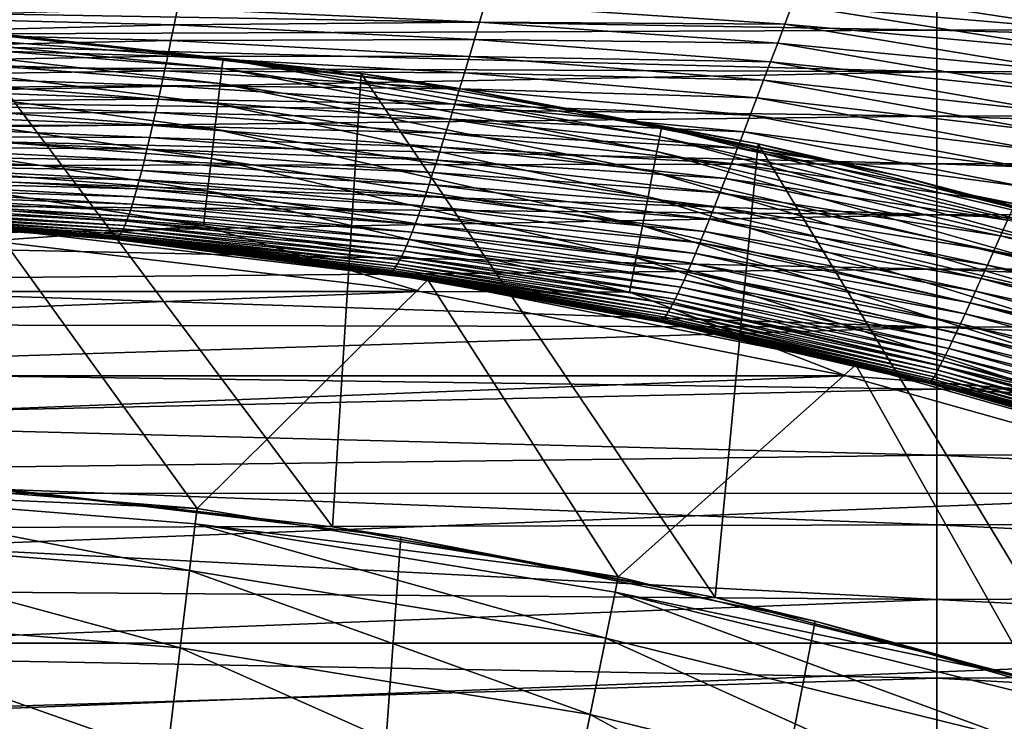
# Model space of a CAD drawing. Header units: metres. Extents: x -105 to 105, y -68 to 103.
# Tile 292 of 416: x 1.78 to 5.59, y 63.81 to 66.53. Entities that reach past the tile are written whole.
import ezdxf

# ---------------------------------------------------------------- set-up
doc = ezdxf.new("R2010")
doc.units = ezdxf.units.M
doc.layers.add('solid_FIT-BATH-150_SW0001', color=7, linetype='CONTINUOUS')
doc.layers.add('solid_FIT-BATH-150_SW0001_01', color=7, linetype='CONTINUOUS')

msp = doc.modelspace()

# ---------------------------------------------------------------- linework, layer by layer
at = {"layer": 'solid_FIT-BATH-150_SW0001'}
for points in [[(-4.981707, 65.149361, 72.796501), (3.333384, 65.475105, 72.796501), (-3.333184, 65.475136, 72.796501)], [(-6.600977, 64.694878, 72.796501), (4.981935, 65.1493, 72.796501), (-4.981707, 65.149361, 72.796501)], [(-8.177424, 64.115921, 72.796501), (6.60119, 64.694809, 72.796501), (-6.600977, 64.694878, 72.796501)], [(-9.703599, 63.415478, 72.796501), (8.177627, 64.115837, 72.796501), (-8.177424, 64.115921, 72.796501)]]:
    msp.add_3dface(points, dxfattribs=at)
at = {"layer": 'solid_FIT-BATH-150_SW0001_01'}
for points in [[(0, 66.577141, -19.962006), (5.332665, 66.63446, -19.817524), (5.332665, 66.485504, -20.119143)], [(5.937297, 66.48539, 16.701252), (4.80092, 66.658867, 16.742445), (4.772637, 66.583748, 16.801771)], [(5.937297, 66.48539, 16.701252), (5.973986, 66.56694, 16.647663), (4.80092, 66.658867, 16.742445)], [(10.670663, 66.646187, -19.724941), (10.670663, 66.497894, -20.030306), (5.332665, 66.63446, -19.817524)], [(10.670663, 66.497894, -20.030306), (5.332665, 66.485504, -20.119143), (5.332665, 66.63446, -19.817524)], [(3.563615, 66.516785, 17.031267), (3.583774, 66.584831, 16.963015), (2.394953, 66.569656, 17.11911)], [(4.744514, 66.509354, 16.863132), (3.583774, 66.584831, 16.963015), (3.563615, 66.516785, 17.031267)], [(4.744514, 66.509354, 16.863132), (4.772637, 66.583748, 16.801771), (3.583774, 66.584831, 16.963015)], [(5.900862, 66.404488, 16.757357), (4.772637, 66.583748, 16.801771), (4.744514, 66.509354, 16.863132)], [(5.900862, 66.404488, 16.757357), (5.937297, 66.48539, 16.701252), (4.772637, 66.583748, 16.801771)], [(0, 66.465408, -20.178541), (0, 66.577141, -19.962006), (5.332665, 66.485504, -20.119143)], [(2.382212, 66.506889, 17.192867), (2.394953, 66.569656, 17.11911), (1.202121, 66.536285, 17.255228)], [(3.563615, 66.516785, 17.031267), (2.394953, 66.569656, 17.11911), (2.382212, 66.506889, 17.192867)], [(0.858652, 66.507233, 72.134949), (0.857259, 66.471199, 72.269798), (2.566665, 66.338898, 72.269806)], [(2.570834, 66.37471, 72.134956), (1.740752, 66.46769, 71.996498), (0.858652, 66.507233, 72.134949)], [(2.570834, 66.37471, 72.134956), (0.858652, 66.507233, 72.134949), (2.566665, 66.338898, 72.269806)], [(2.382212, 66.506889, 17.192867), (1.202121, 66.536285, 17.255228), (1.196088, 66.477402, 17.332922)], [(3.543678, 66.450027, 17.101561), (3.563615, 66.516785, 17.031267), (2.382212, 66.506889, 17.192867)], [(4.71666, 66.435966, 16.926846), (3.563615, 66.516785, 17.031267), (3.543678, 66.450027, 17.101561)], [(4.71666, 66.435966, 16.926846), (4.744514, 66.509354, 16.863132), (3.563615, 66.516785, 17.031267)], [(5.864832, 66.324539, 16.81638), (4.744514, 66.509354, 16.863132), (4.71666, 66.435966, 16.926846)], [(5.864832, 66.324539, 16.81638), (5.900862, 66.404488, 16.757357), (4.744514, 66.509354, 16.863132)], [(0, 66.465408, -20.178541), (5.332665, 66.485504, -20.119143), (5.332665, 66.325378, -20.394646)], [(0.857259, 66.471199, 72.269798), (0.854983, 66.4123, 72.396324), (2.55985, 66.280342, 72.396339)], [(2.566665, 66.338898, 72.269806), (0.857259, 66.471199, 72.269798), (2.55985, 66.280342, 72.396339)], [(2.369604, 66.44561, 17.268295), (1.196088, 66.477402, 17.332922), (1.190095, 66.420197, 17.411985)], [(2.369604, 66.44561, 17.268295), (2.382212, 66.506889, 17.192867), (1.196088, 66.477402, 17.332922)], [(1.557815, 66.481277, 51.094887), (2.994684, 64.565941, 50.390179), (1.501686, 64.730843, 50.450851)], [(3.105128, 66.318214, 51.034893), (2.994684, 64.565941, 50.390179), (1.557815, 66.481277, 51.094887)], [(3.105128, 66.318214, 51.034893), (1.557815, 66.481277, 51.094887), (1.740752, 66.46769, 71.996498)], [(3.543678, 66.450027, 17.101561), (2.382212, 66.506889, 17.192867), (2.369604, 66.44561, 17.268295)], [(10.670663, 66.497894, -20.030306), (10.670663, 66.338493, -20.309576), (5.332665, 66.485504, -20.119143)], [(10.670663, 66.338493, -20.309576), (5.332665, 66.325378, -20.394646), (5.332665, 66.485504, -20.119143)], [(0, 66.347687, -20.380802), (0, 66.465408, -20.178541), (5.332665, 66.325378, -20.394646)], [(2.357165, 66.386017, 17.345535), (2.369604, 66.44561, 17.268295), (1.190095, 66.420197, 17.411985)], [(3.105128, 66.318214, 51.034893), (1.740752, 66.46769, 71.996498), (3.470834, 66.263512, 71.996498)], [(2.570834, 66.37471, 72.134956), (3.470834, 66.263512, 71.996498), (1.740752, 66.46769, 71.996498)], [(3.524037, 66.384773, 17.174122), (2.369604, 66.44561, 17.268295), (2.357165, 66.386017, 17.345535)], [(3.524037, 66.384773, 17.174122), (3.543678, 66.450027, 17.101561), (2.369604, 66.44561, 17.268295)], [(4.689191, 66.363846, 16.993223), (3.543678, 66.450027, 17.101561), (3.524037, 66.384773, 17.174122)], [(4.689191, 66.363846, 16.993223), (4.71666, 66.435966, 16.926846), (3.543678, 66.450027, 17.101561)], [(5.82936, 66.245865, 16.878725), (4.71666, 66.435966, 16.926846), (4.689191, 66.363846, 16.993223)], [(5.82936, 66.245865, 16.878725), (5.864832, 66.324539, 16.81638), (4.71666, 66.435966, 16.926846)], [(0.854983, 66.4123, 72.396324), (0.851893, 66.332314, 72.510681), (2.550596, 66.200829, 72.510696)], [(2.55985, 66.280342, 72.396339), (0.854983, 66.4123, 72.396324), (2.550596, 66.200829, 72.510696)], [(2.357165, 66.386017, 17.345535), (1.190095, 66.420197, 17.411985), (1.184153, 66.36483, 17.492496)], [(2.344923, 66.328262, 17.424652), (1.184153, 66.36483, 17.492496), (1.178272, 66.311409, 17.574474)], [(2.344923, 66.328262, 17.424652), (2.357165, 66.386017, 17.345535), (1.184153, 66.36483, 17.492496)], [(3.504762, 66.321236, 17.249147), (2.357165, 66.386017, 17.345535), (2.344923, 66.328262, 17.424652)], [(3.504762, 66.321236, 17.249147), (3.524037, 66.384773, 17.174122), (2.357165, 66.386017, 17.345535)], [(2.570834, 66.37471, 72.134956), (2.566665, 66.338898, 72.269806), (4.260764, 66.075073, 72.269821)], [(4.267685, 66.110466, 72.134972), (3.470834, 66.263512, 71.996498), (2.570834, 66.37471, 72.134956)], [(4.267685, 66.110466, 72.134972), (2.570834, 66.37471, 72.134956), (4.260764, 66.075073, 72.269821)], [(4.662217, 66.293259, 17.062582), (3.524037, 66.384773, 17.174122), (3.504762, 66.321236, 17.249147)], [(4.662217, 66.293259, 17.062582), (4.689191, 66.363846, 16.993223), (3.524037, 66.384773, 17.174122)], [(5.794597, 66.168785, 16.944798), (4.689191, 66.363846, 16.993223), (4.662217, 66.293259, 17.062582)], [(5.794597, 66.168785, 16.944798), (5.82936, 66.245865, 16.878725), (4.689191, 66.363846, 16.993223)], [(0, 66.224007, -20.569067), (0, 66.347687, -20.380802), (5.332665, 66.325378, -20.394646)], [(0, 66.224007, -20.569067), (5.332665, 66.325378, -20.394646), (5.332665, 66.153503, -20.645445)], [(0.851893, 66.332314, 72.510681), (0.848081, 66.233681, 72.609383), (2.539185, 66.102783, 72.609398)], [(2.550596, 66.200829, 72.510696), (0.851893, 66.332314, 72.510681), (2.539185, 66.102783, 72.609398)], [(2.332898, 66.272469, 17.505646), (2.344923, 66.328262, 17.424652), (1.178272, 66.311409, 17.574474)], [(3.485893, 66.259583, 17.326685), (2.344923, 66.328262, 17.424652), (2.332898, 66.272469, 17.505646)], [(3.485893, 66.259583, 17.326685), (3.504762, 66.321236, 17.249147), (2.344923, 66.328262, 17.424652)], [(2.566665, 66.338898, 72.269806), (2.55985, 66.280342, 72.396339), (4.249451, 66.017212, 72.396347)], [(4.260764, 66.075073, 72.269821), (2.566665, 66.338898, 72.269806), (4.249451, 66.017212, 72.396347)], [(3.105128, 66.318214, 51.034893), (4.47508, 64.291443, 50.289185), (2.994684, 64.565941, 50.390179)], [(4.641052, 66.046478, 50.93491), (4.47508, 64.291443, 50.289185), (3.105128, 66.318214, 51.034893)], [(4.641052, 66.046478, 50.93491), (3.105128, 66.318214, 51.034893), (3.470834, 66.263512, 71.996498)], [(4.63584, 66.224449, 17.135178), (3.504762, 66.321236, 17.249147), (3.485893, 66.259583, 17.326685)], [(4.63584, 66.224449, 17.135178), (4.662217, 66.293259, 17.062582), (3.504762, 66.321236, 17.249147)], [(10.670663, 66.338493, -20.309576), (10.670663, 66.167404, -20.564138), (5.332665, 66.325378, -20.394646)], [(10.670663, 66.167404, -20.564138), (5.332665, 66.153503, -20.645445), (5.332665, 66.325378, -20.394646)], [(2.332898, 66.272469, 17.505646), (1.178272, 66.311409, 17.574474), (1.172463, 66.26001, 17.657885)], [(2.55985, 66.280342, 72.396339), (2.550596, 66.200829, 72.510696), (4.234088, 65.938652, 72.510704)], [(4.249451, 66.017212, 72.396347), (2.55985, 66.280342, 72.396339), (4.234088, 65.938652, 72.510704)], [(5.760682, 66.093575, 17.014923), (4.662217, 66.293259, 17.062582), (4.63584, 66.224449, 17.135178)], [(5.760682, 66.093575, 17.014923), (5.794597, 66.168785, 16.944798), (4.662217, 66.293259, 17.062582)], [(2.32111, 66.218712, 17.588467), (1.172463, 66.26001, 17.657885), (1.166733, 66.210709, 17.742693)], [(2.32111, 66.218712, 17.588467), (2.332898, 66.272469, 17.505646), (1.172463, 66.26001, 17.657885)], [(3.467467, 66.199944, 17.406694), (2.332898, 66.272469, 17.505646), (2.32111, 66.218712, 17.588467)], [(3.467467, 66.199944, 17.406694), (3.485893, 66.259583, 17.326685), (2.332898, 66.272469, 17.505646)], [(4.610122, 66.157608, 17.211031), (3.485893, 66.259583, 17.326685), (3.467467, 66.199944, 17.406694)], [(4.641052, 66.046478, 50.93491), (3.470834, 66.263512, 71.996498), (5.179637, 65.924599, 71.996498)], [(4.267685, 66.110466, 72.134972), (5.179637, 65.924599, 71.996498), (3.470834, 66.263512, 71.996498)], [(4.610122, 66.157608, 17.211031), (4.63584, 66.224449, 17.135178), (3.485893, 66.259583, 17.326685)], [(0, 66.09478, -20.743231), (0, 66.224007, -20.569067), (5.332665, 66.153503, -20.645445)], [(0.848081, 66.233681, 72.609383), (0.843666, 66.119408, 72.68943), (2.525965, 65.989189, 72.689438)], [(2.539185, 66.102783, 72.609398), (0.848081, 66.233681, 72.609383), (2.525965, 65.989189, 72.689438)], [(2.309582, 66.167076, 17.673063), (1.166733, 66.210709, 17.742693), (1.161094, 66.163582, 17.828865)], [(2.309582, 66.167076, 17.673063), (2.32111, 66.218712, 17.588467), (1.166733, 66.210709, 17.742693)], [(3.449515, 66.14241, 17.489103), (2.32111, 66.218712, 17.588467), (2.309582, 66.167076, 17.673063)], [(3.449515, 66.14241, 17.489103), (3.467467, 66.199944, 17.406694), (2.32111, 66.218712, 17.588467)], [(5.727694, 66.020432, 17.089092), (4.63584, 66.224449, 17.135178), (4.610122, 66.157608, 17.211031)], [(5.727694, 66.020432, 17.089092), (5.760682, 66.093575, 17.014923), (4.63584, 66.224449, 17.135178)], [(2.298335, 66.117653, 17.759386), (2.309582, 66.167076, 17.673063), (1.161094, 66.163582, 17.828865)], [(3.432072, 66.087082, 17.573832), (2.309582, 66.167076, 17.673063), (2.298335, 66.117653, 17.759386)], [(3.432072, 66.087082, 17.573832), (3.449515, 66.14241, 17.489103), (2.309582, 66.167076, 17.673063)], [(2.550596, 66.200829, 72.510696), (2.539185, 66.102783, 72.609398), (4.215145, 65.841782, 72.609406)], [(4.234088, 65.938652, 72.510704), (2.550596, 66.200829, 72.510696), (4.215145, 65.841782, 72.609406)], [(4.585111, 66.092865, 17.290066), (3.467467, 66.199944, 17.406694), (3.449515, 66.14241, 17.489103)], [(4.585111, 66.092865, 17.290066), (4.610122, 66.157608, 17.211031), (3.467467, 66.199944, 17.406694)], [(10.670663, 66.167404, -20.564138), (10.670663, 65.98407, -20.79538), (5.332665, 66.153503, -20.645445)], [(0, 66.09478, -20.743231), (5.332665, 66.153503, -20.645445), (5.332665, 65.969307, -20.87295)], [(2.298335, 66.117653, 17.759386), (1.161094, 66.163582, 17.828865), (1.155555, 66.11869, 17.916367)], [(4.560852, 66.030327, 17.372173), (3.449515, 66.14241, 17.489103), (3.432072, 66.087082, 17.573832)], [(4.560852, 66.030327, 17.372173), (4.585111, 66.092865, 17.290066), (3.449515, 66.14241, 17.489103)], [(5.695694, 65.949501, 17.167185), (4.610122, 66.157608, 17.211031), (4.585111, 66.092865, 17.290066)], [(5.695694, 65.949501, 17.167185), (5.727694, 66.020432, 17.089092), (4.610122, 66.157608, 17.211031)], [(10.670663, 65.98407, -20.79538), (5.332665, 65.969307, -20.87295), (5.332665, 66.153503, -20.645445)], [(0, 65.960472, -20.903524), (0, 66.09478, -20.743231), (5.332665, 65.969307, -20.87295)], [(0.843666, 66.119408, 72.68943), (0.83878, 65.992973, 72.748375), (2.511337, 65.86351, 72.748383)], [(2.525965, 65.989189, 72.689438), (0.843666, 66.119408, 72.68943), (2.511337, 65.86351, 72.748383)], [(2.287388, 66.070511, 17.847383), (1.155555, 66.11869, 17.916367), (1.150126, 66.076126, 18.005159)], [(2.287388, 66.070511, 17.847383), (2.298335, 66.117653, 17.759386), (1.155555, 66.11869, 17.916367)], [(3.41517, 66.03405, 17.660807), (2.298335, 66.117653, 17.759386), (2.287388, 66.070511, 17.847383)], [(3.41517, 66.03405, 17.660807), (3.432072, 66.087082, 17.573832), (2.298335, 66.117653, 17.759386)], [(2.539185, 66.102783, 72.609398), (2.525965, 65.989189, 72.689438), (4.193198, 65.729546, 72.689445)], [(4.215145, 65.841782, 72.609406), (2.539185, 66.102783, 72.609398), (4.193198, 65.729546, 72.689445)], [(4.267685, 66.110466, 72.134972), (4.260764, 66.075073, 72.269821), (5.929453, 65.681313, 72.269836)], [(5.939085, 65.716064, 72.134987), (5.179637, 65.924599, 71.996498), (4.267685, 66.110466, 72.134972)], [(5.939085, 65.716064, 72.134987), (4.267685, 66.110466, 72.134972), (5.929453, 65.681313, 72.269836)], [(5.664743, 65.88092, 17.24906), (4.585111, 66.092865, 17.290066), (4.560852, 66.030327, 17.372173)], [(5.664743, 65.88092, 17.24906), (5.695694, 65.949501, 17.167185), (4.585111, 66.092865, 17.290066)], [(2.276763, 66.025734, 17.937006), (1.150126, 66.076126, 18.005159), (1.144814, 66.035965, 18.095209)], [(2.276763, 66.025734, 17.937006), (2.287388, 66.070511, 17.847383), (1.150126, 66.076126, 18.005159)], [(3.398843, 65.983406, 17.74995), (2.287388, 66.070511, 17.847383), (2.276763, 66.025734, 17.937006)], [(3.398843, 65.983406, 17.74995), (3.41517, 66.03405, 17.660807), (2.287388, 66.070511, 17.847383)], [(4.537393, 65.970123, 17.457245), (3.432072, 66.087082, 17.573832), (3.41517, 66.03405, 17.660807)], [(4.537393, 65.970123, 17.457245), (4.560852, 66.030327, 17.372173), (3.432072, 66.087082, 17.573832)], [(4.260764, 66.075073, 72.269821), (4.249451, 66.017212, 72.396347), (5.913708, 65.624496, 72.396362)], [(5.929453, 65.681313, 72.269836), (4.260764, 66.075073, 72.269821), (5.913708, 65.624496, 72.396362)], [(2.266475, 65.983421, 18.028198), (1.144814, 66.035965, 18.095209), (1.139628, 65.998344, 18.186464)], [(2.266475, 65.983421, 18.028198), (2.276763, 66.025734, 17.937006), (1.144814, 66.035965, 18.095209)], [(3.383124, 65.935257, 17.841187), (2.276763, 66.025734, 17.937006), (2.266475, 65.983421, 18.028198)], [(3.383124, 65.935257, 17.841187), (3.398843, 65.983406, 17.74995), (2.276763, 66.025734, 17.937006)], [(4.51478, 65.912346, 17.545172), (3.41517, 66.03405, 17.660807), (3.398843, 65.983406, 17.74995)], [(4.51478, 65.912346, 17.545172), (4.537393, 65.970123, 17.457245), (3.41517, 66.03405, 17.660807)], [(4.249451, 66.017212, 72.396347), (4.234088, 65.938652, 72.510704), (5.892328, 65.547348, 72.510712)], [(5.913708, 65.624496, 72.396362), (4.249451, 66.017212, 72.396347), (5.892328, 65.547348, 72.510712)], [(4.641052, 66.046478, 50.93491), (5.935616, 63.907822, 50.148041), (4.47508, 64.291443, 50.289185)], [(5.634901, 65.814812, 17.334572), (4.560852, 66.030327, 17.372173), (4.537393, 65.970123, 17.457245)], [(5.634901, 65.814812, 17.334572), (5.664743, 65.88092, 17.24906), (4.560852, 66.030327, 17.372173)], [(6.164539, 65.664825, 50.794491), (5.935616, 63.907822, 50.148041), (4.641052, 66.046478, 50.93491)], [(6.164539, 65.664825, 50.794491), (4.641052, 66.046478, 50.93491), (5.179637, 65.924599, 71.996498)], [(0.83878, 65.992973, 72.748375), (0.833573, 65.858223, 72.784431), (2.495747, 65.729561, 72.784439)], [(2.511337, 65.86351, 72.748383), (0.83878, 65.992973, 72.748375), (2.495747, 65.729561, 72.784439)], [(2.256535, 65.943687, 18.120895), (1.139628, 65.998344, 18.186464), (1.134572, 65.963394, 18.278881)], [(2.256535, 65.943687, 18.120895), (2.266475, 65.983421, 18.028198), (1.139628, 65.998344, 18.186464)], [(3.368034, 65.889679, 17.934427), (2.266475, 65.983421, 18.028198), (2.256535, 65.943687, 18.120895)], [(3.368034, 65.889679, 17.934427), (3.383124, 65.935257, 17.841187), (2.266475, 65.983421, 18.028198)], [(2.525965, 65.989189, 72.689438), (2.511337, 65.86351, 72.748383), (4.168915, 65.605362, 72.74839)], [(4.193198, 65.729546, 72.689445), (2.525965, 65.989189, 72.689438), (4.168915, 65.605362, 72.74839)], [(4.493058, 65.857117, 17.635843), (3.398843, 65.983406, 17.74995), (3.383124, 65.935257, 17.841187)], [(4.493058, 65.857117, 17.635843), (4.51478, 65.912346, 17.545172), (3.398843, 65.983406, 17.74995)], [(10.670663, 65.98407, -20.79538), (10.670663, 65.787926, -21.004688), (5.332665, 65.969307, -20.87295)], [(0, 65.960472, -20.903524), (5.332665, 65.969307, -20.87295), (5.332665, 65.772209, -21.078569)], [(0, 65.819763, -21.052191), (0, 65.960472, -20.903524), (5.332665, 65.772209, -21.078569)], [(2.246954, 65.906677, 18.215027), (1.134572, 65.963394, 18.278881), (1.129655, 65.931259, 18.372406)], [(2.246954, 65.906677, 18.215027), (2.256535, 65.943687, 18.120895), (1.134572, 65.963394, 18.278881)], [(3.353587, 65.846809, 18.029577), (2.256535, 65.943687, 18.120895), (2.246954, 65.906677, 18.215027)], [(3.353587, 65.846809, 18.029577), (3.368034, 65.889679, 17.934427), (2.256535, 65.943687, 18.120895)], [(4.234088, 65.938652, 72.510704), (4.215145, 65.841782, 72.609406), (5.865966, 65.452225, 72.609413)], [(5.892328, 65.547348, 72.510712), (4.234088, 65.938652, 72.510704), (5.865966, 65.452225, 72.609413)], [(5.606226, 65.751312, 17.423576), (4.537393, 65.970123, 17.457245), (4.51478, 65.912346, 17.545172)], [(5.606226, 65.751312, 17.423576), (5.634901, 65.814812, 17.334572), (4.537393, 65.970123, 17.457245)], [(10.670663, 65.787926, -21.004688), (5.332665, 65.772209, -21.078569), (5.332665, 65.969307, -20.87295)], [(2.22891, 65.841331, 18.407328), (1.124884, 65.902077, 18.466991), (1.120265, 65.875977, 18.562588)], [(2.237742, 65.872513, 18.310528), (1.129655, 65.931259, 18.372406), (1.124884, 65.902077, 18.466991)], [(2.22891, 65.841331, 18.407328), (2.237742, 65.872513, 18.310528), (1.124884, 65.902077, 18.466991)], [(2.237742, 65.872513, 18.310528), (2.246954, 65.906677, 18.215027), (1.129655, 65.931259, 18.372406)], [(3.339795, 65.806747, 18.126534), (2.246954, 65.906677, 18.215027), (2.237742, 65.872513, 18.310528)], [(3.339795, 65.806747, 18.126534), (3.353587, 65.846809, 18.029577), (2.246954, 65.906677, 18.215027)], [(4.472274, 65.804543, 17.729151), (3.383124, 65.935257, 17.841187), (3.368034, 65.889679, 17.934427)], [(4.472274, 65.804543, 17.729151), (4.493058, 65.857117, 17.635843), (3.383124, 65.935257, 17.841187)], [(5.57878, 65.690552, 17.51593), (4.51478, 65.912346, 17.545172), (4.493058, 65.857117, 17.635843)], [(5.57878, 65.690552, 17.51593), (5.606226, 65.751312, 17.423576), (4.51478, 65.912346, 17.545172)], [(6.164539, 65.664825, 50.794491), (5.179637, 65.924599, 71.996498), (6.856689, 65.453041, 71.996498)], [(5.939085, 65.716064, 72.134987), (6.856689, 65.453041, 71.996498), (5.179637, 65.924599, 71.996498)], [(2.22047, 65.813263, 18.50536), (1.120265, 65.875977, 18.562588), (1.115805, 65.852997, 18.659121)], [(2.22047, 65.813263, 18.50536), (2.22891, 65.841331, 18.407328), (1.120265, 65.875977, 18.562588)], [(3.32667, 65.76963, 18.225197), (2.237742, 65.872513, 18.310528), (2.22891, 65.841331, 18.407328)], [(3.32667, 65.76963, 18.225197), (3.339795, 65.806747, 18.126534), (2.237742, 65.872513, 18.310528)], [(2.511337, 65.86351, 72.748383), (2.495747, 65.729561, 72.784439), (4.143035, 65.473015, 72.784439)], [(4.168915, 65.605362, 72.74839), (2.511337, 65.86351, 72.748383), (4.143035, 65.473015, 72.784439)], [(4.452456, 65.754723, 17.82497), (3.368034, 65.889679, 17.934427), (3.353587, 65.846809, 18.029577)], [(4.452456, 65.754723, 17.82497), (4.472274, 65.804543, 17.729151), (3.368034, 65.889679, 17.934427)], [(2.495747, 65.729561, 72.784439), (0.833573, 65.858223, 72.784431), (1.670322, 65.670898, 72.796501)], [(2.204795, 65.766449, 18.704731), (1.111509, 65.832985, 18.756479), (1.10738, 65.815796, 18.854546)], [(2.21243, 65.788345, 18.604536), (1.115805, 65.852997, 18.659121), (1.111509, 65.832985, 18.756479)], [(2.204795, 65.766449, 18.704731), (2.21243, 65.788345, 18.604536), (1.111509, 65.832985, 18.756479)], [(2.21243, 65.788345, 18.604536), (2.22047, 65.813263, 18.50536), (1.115805, 65.852997, 18.659121)], [(3.314227, 65.73558, 18.325468), (2.22891, 65.841331, 18.407328), (2.22047, 65.813263, 18.50536)], [(3.314227, 65.73558, 18.325468), (3.32667, 65.76963, 18.225197), (2.22891, 65.841331, 18.407328)], [(4.433618, 65.707764, 17.923164), (3.353587, 65.846809, 18.029577), (3.339795, 65.806747, 18.126534)], [(4.433618, 65.707764, 17.923164), (4.452456, 65.754723, 17.82497), (3.353587, 65.846809, 18.029577)], [(4.215145, 65.841782, 72.609406), (4.193198, 65.729546, 72.689445), (5.835423, 65.342018, 72.689453)], [(5.865966, 65.452225, 72.609413), (4.215145, 65.841782, 72.609406), (5.835423, 65.342018, 72.689453)], [(5.552619, 65.632652, 17.611486), (4.493058, 65.857117, 17.635843), (4.472274, 65.804543, 17.729151)], [(5.552619, 65.632652, 17.611486), (5.57878, 65.690552, 17.51593), (4.493058, 65.857117, 17.635843)], [(0, 65.670837, -21.191261), (0, 65.819763, -21.052191), (5.332665, 65.772209, -21.078569)], [(2.184303, 65.717461, 19.010153), (1.09964, 65.78923, 19.05232), (1.096035, 65.779533, 19.151793)], [(2.190733, 65.731148, 18.907667), (1.103422, 65.801262, 18.953197), (1.09964, 65.78923, 19.05232)], [(2.184303, 65.717461, 19.010153), (2.190733, 65.731148, 18.907667), (1.09964, 65.78923, 19.05232)], [(2.197563, 65.747429, 18.805817), (1.10738, 65.815796, 18.854546), (1.103422, 65.801262, 18.953197)], [(2.190733, 65.731148, 18.907667), (2.197563, 65.747429, 18.805817), (1.103422, 65.801262, 18.953197)], [(2.197563, 65.747429, 18.805817), (2.204795, 65.766449, 18.704731), (1.10738, 65.815796, 18.854546)], [(3.29143, 65.677055, 18.530415), (2.21243, 65.788345, 18.604536), (2.204795, 65.766449, 18.704731)], [(3.302476, 65.704704, 18.427246), (2.22047, 65.813263, 18.50536), (2.21243, 65.788345, 18.604536)], [(3.29143, 65.677055, 18.530415), (3.302476, 65.704704, 18.427246), (2.21243, 65.788345, 18.604536)], [(3.302476, 65.704704, 18.427246), (3.314227, 65.73558, 18.325468), (2.22047, 65.813263, 18.50536)], [(4.415773, 65.663765, 18.02359), (3.339795, 65.806747, 18.126534), (3.32667, 65.76963, 18.225197)], [(4.415773, 65.663765, 18.02359), (4.433618, 65.707764, 17.923164), (3.339795, 65.806747, 18.126534)], [(5.527777, 65.577705, 17.710083), (4.472274, 65.804543, 17.729151), (4.452456, 65.754723, 17.82497)], [(5.527777, 65.577705, 17.710083), (5.552619, 65.632652, 17.611486), (4.472274, 65.804543, 17.729151)], [(10.670663, 65.787926, -21.004688), (10.670663, 65.5784, -21.193451), (5.332665, 65.772209, -21.078569)], [(0, 65.670837, -21.191261), (5.332665, 65.772209, -21.078569), (5.332665, 65.56163, -21.26372)], [(2.141672, 65.678566, 20.053356), (1.070515, 65.759216, 20.156792), (1.604329, 65.725945, 20.157772)], [(2.141672, 65.678566, 20.053356), (1.072191, 65.758896, 20.055662), (1.070515, 65.759216, 20.156792)], [(2.144192, 65.678131, 19.948076), (1.074035, 65.758446, 19.95463), (1.072191, 65.758896, 20.055662)], [(2.141672, 65.678566, 20.053356), (2.144192, 65.678131, 19.948076), (1.072191, 65.758896, 20.055662)], [(2.147094, 65.677979, 19.842932), (1.076089, 65.758064, 19.853722), (1.074035, 65.758446, 19.95463)], [(2.144192, 65.678131, 19.948076), (2.147094, 65.677979, 19.842932), (1.074035, 65.758446, 19.95463)], [(2.15038, 65.678368, 19.737953), (1.078348, 65.758011, 19.752947), (1.076089, 65.758064, 19.853722)], [(2.147094, 65.677979, 19.842932), (2.15038, 65.678368, 19.737953), (1.076089, 65.758064, 19.853722)], [(2.154052, 65.67955, 19.633165), (1.08081, 65.758553, 19.652319), (1.078348, 65.758011, 19.752947)], [(2.15038, 65.678368, 19.737953), (2.154052, 65.67955, 19.633165), (1.078348, 65.758011, 19.752947)], [(2.158112, 65.68177, 19.528601), (1.08347, 65.759956, 19.551849), (1.08081, 65.758553, 19.652319)], [(2.154052, 65.67955, 19.633165), (2.158112, 65.68177, 19.528601), (1.08081, 65.758553, 19.652319)], [(2.162562, 65.685303, 19.424288), (1.086327, 65.762489, 19.45155), (1.08347, 65.759956, 19.551849)], [(2.158112, 65.68177, 19.528601), (2.162562, 65.685303, 19.424288), (1.08347, 65.759956, 19.551849)], [(2.167404, 65.690384, 19.320255), (1.089375, 65.766418, 19.351433), (1.086327, 65.762489, 19.45155)], [(2.162562, 65.685303, 19.424288), (2.167404, 65.690384, 19.320255), (1.086327, 65.762489, 19.45155)], [(2.172641, 65.697273, 19.216532), (1.092612, 65.772011, 19.251509), (1.089375, 65.766418, 19.351433)], [(2.167404, 65.690384, 19.320255), (2.172641, 65.697273, 19.216532), (1.089375, 65.766418, 19.351433)], [(2.178273, 65.706223, 19.113146), (1.096035, 65.779533, 19.151793), (1.092612, 65.772011, 19.251509)], [(2.172641, 65.697273, 19.216532), (2.178273, 65.706223, 19.113146), (1.092612, 65.772011, 19.251509)], [(2.178273, 65.706223, 19.113146), (2.184303, 65.717461, 19.010153), (1.096035, 65.779533, 19.151793)], [(3.271435, 65.630974, 18.740341), (2.197563, 65.747429, 18.805817), (2.190733, 65.731148, 18.907667)], [(3.281087, 65.652519, 18.634829), (2.204795, 65.766449, 18.704731), (2.197563, 65.747429, 18.805817)], [(3.271435, 65.630974, 18.740341), (3.281087, 65.652519, 18.634829), (2.197563, 65.747429, 18.805817)], [(3.281087, 65.652519, 18.634829), (3.29143, 65.677055, 18.530415), (2.204795, 65.766449, 18.704731)], [(4.398937, 65.622841, 18.12611), (3.32667, 65.76963, 18.225197), (3.314227, 65.73558, 18.325468)], [(4.398937, 65.622841, 18.12611), (4.415773, 65.663765, 18.02359), (3.32667, 65.76963, 18.225197)], [(5.504273, 65.525818, 17.811537), (4.452456, 65.754723, 17.82497), (4.433618, 65.707764, 17.923164)], [(5.504273, 65.525818, 17.811537), (5.527777, 65.577705, 17.710083), (4.452456, 65.754723, 17.82497)], [(10.670663, 65.5784, -21.193451), (5.332665, 65.56163, -21.26372), (5.332665, 65.772209, -21.078569)], [(6.656442, 65.482773, 17.402359), (5.606226, 65.751312, 17.423576), (5.57878, 65.690552, 17.51593)], [(0.825936, 64.769218, 37.796501), (2.471094, 64.636322, 37.796501), (1.68736, 65.719513, 37.796501)], [(2.139471, 65.679176, 20.158735), (1.604329, 65.725945, 20.157772), (1.68736, 65.719513, 37.796501)], [(2.141672, 65.678566, 20.053356), (1.604329, 65.725945, 20.157772), (2.139471, 65.679176, 20.158735)], [(2.495747, 65.729561, 72.784439), (1.670322, 65.670898, 72.796501), (3.333384, 65.475105, 72.796501)], [(2.471094, 64.636322, 37.796501), (3.363203, 65.521133, 37.796501), (1.68736, 65.719513, 37.796501)], [(2.139471, 65.679176, 20.158735), (1.68736, 65.719513, 37.796501), (3.363203, 65.521133, 37.796501)], [(3.254155, 65.596291, 18.954096), (2.184303, 65.717461, 19.010153), (2.178273, 65.706223, 19.113146)], [(3.262461, 65.612274, 18.846811), (2.190733, 65.731148, 18.907667), (2.184303, 65.717461, 19.010153)], [(3.254155, 65.596291, 18.954096), (3.262461, 65.612274, 18.846811), (2.184303, 65.717461, 19.010153)], [(3.262461, 65.612274, 18.846811), (3.271435, 65.630974, 18.740341), (2.190733, 65.731148, 18.907667)], [(4.143035, 65.473015, 72.784439), (2.495747, 65.729561, 72.784439), (3.333384, 65.475105, 72.796501)], [(4.383123, 65.585098, 18.230583), (3.314227, 65.73558, 18.325468), (3.302476, 65.704704, 18.427246)], [(4.383123, 65.585098, 18.230583), (4.398937, 65.622841, 18.12611), (3.314227, 65.73558, 18.325468)], [(4.193198, 65.729546, 72.689445), (4.168915, 65.605362, 72.74839), (5.80163, 65.220078, 72.74839)], [(5.835423, 65.342018, 72.689453), (4.193198, 65.729546, 72.689445), (5.80163, 65.220078, 72.74839)], [(5.482121, 65.477074, 17.915665), (4.433618, 65.707764, 17.923164), (4.415773, 65.663765, 18.02359)], [(5.482121, 65.477074, 17.915665), (5.504273, 65.525818, 17.811537), (4.433618, 65.707764, 17.923164)], [(-3.333184, 65.475136, 72.796501), (3.333384, 65.475105, 72.796501), (1.670322, 65.670898, 72.796501)], [(0, 65.514221, -21.320286), (0, 65.670837, -21.191261), (5.332665, 65.56163, -21.26372)], [(3.203185, 65.545937, 20.160599), (2.139471, 65.679176, 20.158735), (3.363203, 65.521133, 37.796501)], [(3.204998, 65.545105, 20.050053), (2.139471, 65.679176, 20.158735), (3.203185, 65.545937, 20.160599)], [(3.204998, 65.545105, 20.050053), (2.141672, 65.678566, 20.053356), (2.139471, 65.679176, 20.158735)], [(3.207336, 65.544724, 19.93951), (2.144192, 65.678131, 19.948076), (2.141672, 65.678566, 20.053356)], [(3.204998, 65.545105, 20.050053), (3.207336, 65.544724, 19.93951), (2.141672, 65.678566, 20.053356)], [(3.210211, 65.544945, 19.829025), (2.147094, 65.677979, 19.842932), (2.144192, 65.678131, 19.948076)], [(3.207336, 65.544724, 19.93951), (3.210211, 65.544945, 19.829025), (2.144192, 65.678131, 19.948076)], [(3.213638, 65.545998, 19.718657), (2.15038, 65.678368, 19.737953), (2.147094, 65.677979, 19.842932)], [(3.210211, 65.544945, 19.829025), (3.213638, 65.545998, 19.718657), (2.147094, 65.677979, 19.842932)], [(3.217628, 65.548119, 19.608461), (2.154052, 65.67955, 19.633165), (2.15038, 65.678368, 19.737953)], [(3.213638, 65.545998, 19.718657), (3.217628, 65.548119, 19.608461), (2.15038, 65.678368, 19.737953)], [(3.222196, 65.551544, 19.498493), (2.158112, 65.68177, 19.528601), (2.154052, 65.67955, 19.633165)], [(3.217628, 65.548119, 19.608461), (3.222196, 65.551544, 19.498493), (2.154052, 65.67955, 19.633165)], [(3.227354, 65.556503, 19.388811), (2.162562, 65.685303, 19.424288), (2.158112, 65.68177, 19.528601)], [(3.222196, 65.551544, 19.498493), (3.227354, 65.556503, 19.388811), (2.158112, 65.68177, 19.528601)], [(3.233116, 65.563225, 19.27947), (2.167404, 65.690384, 19.320255), (2.162562, 65.685303, 19.424288)], [(3.227354, 65.556503, 19.388811), (3.233116, 65.563225, 19.27947), (2.162562, 65.685303, 19.424288)], [(3.239495, 65.571945, 19.17053), (2.172641, 65.697273, 19.216532), (2.167404, 65.690384, 19.320255)], [(3.233116, 65.563225, 19.27947), (3.239495, 65.571945, 19.17053), (2.167404, 65.690384, 19.320255)], [(3.246503, 65.582901, 19.062046), (2.178273, 65.706223, 19.113146), (2.172641, 65.697273, 19.216532)], [(3.239495, 65.571945, 19.17053), (3.246503, 65.582901, 19.062046), (2.172641, 65.697273, 19.216532)], [(3.246503, 65.582901, 19.062046), (3.254155, 65.596291, 18.954096), (2.178273, 65.706223, 19.113146)], [(4.354615, 65.519524, 18.444817), (3.29143, 65.677055, 18.530415), (3.281087, 65.652519, 18.634829)], [(4.368345, 65.550644, 18.33687), (3.302476, 65.704704, 18.427246), (3.29143, 65.677055, 18.530415)], [(4.354615, 65.519524, 18.444817), (4.368345, 65.550644, 18.33687), (3.29143, 65.677055, 18.530415)], [(4.368345, 65.550644, 18.33687), (4.383123, 65.585098, 18.230583), (3.302476, 65.704704, 18.427246)], [(6.624659, 65.418762, 17.499994), (5.57878, 65.690552, 17.51593), (5.552619, 65.632652, 17.611486)], [(6.624659, 65.418762, 17.499994), (6.656442, 65.482773, 17.402359), (5.57878, 65.690552, 17.51593)], [(4.341923, 65.491638, 18.554253), (3.281087, 65.652519, 18.634829), (3.271435, 65.630974, 18.740341)], [(4.341923, 65.491638, 18.554253), (4.354615, 65.519524, 18.444817), (3.281087, 65.652519, 18.634829)], [(5.461337, 65.431572, 18.022285), (4.415773, 65.663765, 18.02359), (4.398937, 65.622841, 18.12611)], [(5.461337, 65.431572, 18.022285), (5.482121, 65.477074, 17.915665), (4.415773, 65.663765, 18.02359)], [(6.594538, 65.357941, 17.601164), (5.552619, 65.632652, 17.611486), (5.527777, 65.577705, 17.710083)], [(6.594538, 65.357941, 17.601164), (6.624659, 65.418762, 17.499994), (5.552619, 65.632652, 17.611486)], [(4.30983, 65.426239, 18.889849), (3.254155, 65.596291, 18.954096), (3.246503, 65.582901, 19.062046)], [(4.319556, 65.445122, 18.776934), (3.262461, 65.612274, 18.846811), (3.254155, 65.596291, 18.954096)], [(4.30983, 65.426239, 18.889849), (4.319556, 65.445122, 18.776934), (3.254155, 65.596291, 18.954096)], [(4.330245, 65.466881, 18.665012), (3.271435, 65.630974, 18.740341), (3.262461, 65.612274, 18.846811)], [(4.319556, 65.445122, 18.776934), (4.330245, 65.466881, 18.665012), (3.262461, 65.612274, 18.846811)], [(4.330245, 65.466881, 18.665012), (4.341923, 65.491638, 18.554253), (3.271435, 65.630974, 18.740341)], [(4.168915, 65.605362, 72.74839), (4.143035, 65.473015, 72.784439), (5.765615, 65.090126, 72.784439)], [(5.80163, 65.220078, 72.74839), (4.168915, 65.605362, 72.74839), (5.765615, 65.090126, 72.784439)], [(5.441936, 65.389404, 18.131216), (4.398937, 65.622841, 18.12611), (4.383123, 65.585098, 18.230583)], [(5.441936, 65.389404, 18.131216), (5.461337, 65.431572, 18.022285), (4.398937, 65.622841, 18.12611)], [(0, 65.514221, -21.320286), (5.332665, 65.56163, -21.26372), (5.332665, 65.337006, -21.429808)], [(4.28004, 65.376671, 19.348471), (3.227354, 65.556503, 19.388811), (3.222196, 65.551544, 19.498493)], [(4.286174, 65.385521, 19.233006), (3.233116, 65.563225, 19.27947), (3.227354, 65.556503, 19.388811)], [(4.28004, 65.376671, 19.348471), (4.286174, 65.385521, 19.233006), (3.227354, 65.556503, 19.388811)], [(4.293165, 65.396599, 19.118019), (3.239495, 65.571945, 19.17053), (3.233116, 65.563225, 19.27947)], [(4.286174, 65.385521, 19.233006), (4.293165, 65.396599, 19.118019), (3.233116, 65.563225, 19.27947)], [(4.301042, 65.410103, 19.003597), (3.246503, 65.582901, 19.062046), (3.239495, 65.571945, 19.17053)], [(4.293165, 65.396599, 19.118019), (4.301042, 65.410103, 19.003597), (3.239495, 65.571945, 19.17053)], [(4.301042, 65.410103, 19.003597), (4.30983, 65.426239, 18.889849), (3.246503, 65.582901, 19.062046)], [(5.423935, 65.350662, 18.242275), (4.383123, 65.585098, 18.230583), (4.368345, 65.550644, 18.33687)], [(5.423935, 65.350662, 18.242275), (5.441936, 65.389404, 18.131216), (4.383123, 65.585098, 18.230583)], [(10.670663, 65.5784, -21.193451), (10.670663, 65.354919, -21.363056), (5.332665, 65.56163, -21.26372)], [(10.670663, 65.354919, -21.363056), (5.332665, 65.337006, -21.429808), (5.332665, 65.56163, -21.26372)], [(6.5661, 65.300392, 17.705647), (5.527777, 65.577705, 17.710083), (5.504273, 65.525818, 17.811537)], [(6.5661, 65.300392, 17.705647), (6.594538, 65.357941, 17.601164), (5.527777, 65.577705, 17.710083)], [(2.471094, 64.636322, 37.796501), (4.100013, 64.371658, 37.796501), (3.363203, 65.521133, 37.796501)], [(4.258845, 65.359856, 20.162388), (3.203185, 65.545937, 20.160599), (3.363203, 65.521133, 37.796501)], [(4.259736, 65.358864, 20.046137), (3.203185, 65.545937, 20.160599), (4.258845, 65.359856, 20.162388)], [(4.259736, 65.358864, 20.046137), (3.204998, 65.545105, 20.050053), (3.203185, 65.545937, 20.160599)], [(4.261292, 65.358665, 19.929733), (3.207336, 65.544724, 19.93951), (3.204998, 65.545105, 20.050053)], [(4.259736, 65.358864, 20.046137), (4.261292, 65.358665, 19.929733), (3.204998, 65.545105, 20.050053)], [(4.263544, 65.359459, 19.813257), (3.210211, 65.544945, 19.829025), (3.207336, 65.544724, 19.93951)], [(4.261292, 65.358665, 19.929733), (4.263544, 65.359459, 19.813257), (3.207336, 65.544724, 19.93951)], [(4.266517, 65.36145, 19.696802), (3.213638, 65.545998, 19.718657), (3.210211, 65.544945, 19.829025)], [(4.263544, 65.359459, 19.813257), (4.266517, 65.36145, 19.696802), (3.210211, 65.544945, 19.829025)], [(4.270239, 65.364845, 19.58046), (3.217628, 65.548119, 19.608461), (3.213638, 65.545998, 19.718657)], [(4.266517, 65.36145, 19.696802), (4.270239, 65.364845, 19.58046), (3.213638, 65.545998, 19.718657)], [(4.274738, 65.36985, 19.464317), (3.222196, 65.551544, 19.498493), (3.217628, 65.548119, 19.608461)], [(4.270239, 65.364845, 19.58046), (4.274738, 65.36985, 19.464317), (3.217628, 65.548119, 19.608461)], [(4.274738, 65.36985, 19.464317), (4.28004, 65.376671, 19.348471), (3.222196, 65.551544, 19.498493)], [(4.100013, 64.371658, 37.796501), (5.018855, 65.191887, 37.796501), (3.363203, 65.521133, 37.796501)], [(4.258845, 65.359856, 20.162388), (3.363203, 65.521133, 37.796501), (5.018855, 65.191887, 37.796501)], [(5.39215, 65.283524, 18.470003), (4.354615, 65.519524, 18.444817), (4.341923, 65.491638, 18.554253)], [(5.407345, 65.315392, 18.355268), (4.368345, 65.550644, 18.33687), (4.354615, 65.519524, 18.444817)], [(5.39215, 65.283524, 18.470003), (5.407345, 65.315392, 18.355268), (4.354615, 65.519524, 18.444817)], [(5.407345, 65.315392, 18.355268), (5.423935, 65.350662, 18.242275), (4.368345, 65.550644, 18.33687)], [(6.539362, 65.246193, 17.813223), (5.504273, 65.525818, 17.811537), (5.482121, 65.477074, 17.915665)], [(6.539362, 65.246193, 17.813223), (6.5661, 65.300392, 17.705647), (5.504273, 65.525818, 17.811537)], [(0, 65.348434, -21.440529), (0, 65.514221, -21.320286), (5.332665, 65.337006, -21.429808)], [(5.378314, 65.254944, 18.586288), (4.341923, 65.491638, 18.554253), (4.330245, 65.466881, 18.665012)], [(5.378314, 65.254944, 18.586288), (5.39215, 65.283524, 18.470003), (4.341923, 65.491638, 18.554253)], [(-4.981707, 65.149361, 72.796501), (4.981935, 65.1493, 72.796501), (3.333384, 65.475105, 72.796501)], [(4.143035, 65.473015, 72.784439), (3.333384, 65.475105, 72.796501), (4.981935, 65.1493, 72.796501)], [(5.765615, 65.090126, 72.784439), (4.143035, 65.473015, 72.784439), (4.981935, 65.1493, 72.796501)], [(5.354557, 65.207214, 18.822775), (4.319556, 65.445122, 18.776934), (4.30983, 65.426239, 18.889849)], [(5.365795, 65.229546, 18.703941), (4.330245, 65.466881, 18.665012), (4.319556, 65.445122, 18.776934)], [(5.354557, 65.207214, 18.822775), (5.365795, 65.229546, 18.703941), (4.319556, 65.445122, 18.776934)], [(5.365795, 65.229546, 18.703941), (5.378314, 65.254944, 18.586288), (4.330245, 65.466881, 18.665012)], [(6.514344, 65.195427, 17.923668), (5.482121, 65.477074, 17.915665), (5.461337, 65.431572, 18.022285)], [(6.514344, 65.195427, 17.923668), (6.539362, 65.246193, 17.813223), (5.482121, 65.477074, 17.915665)], [(5.335762, 65.17128, 19.06325), (4.301042, 65.410103, 19.003597), (4.293165, 65.396599, 19.118019)], [(5.344559, 65.187828, 18.942604), (4.30983, 65.426239, 18.889849), (4.301042, 65.410103, 19.003597)], [(5.335762, 65.17128, 19.06325), (5.344559, 65.187828, 18.942604), (4.301042, 65.410103, 19.003597)], [(5.344559, 65.187828, 18.942604), (5.354557, 65.207214, 18.822775), (4.30983, 65.426239, 18.889849)], [(6.491065, 65.148178, 18.036764), (5.461337, 65.431572, 18.022285), (5.441936, 65.389404, 18.131216)], [(6.491065, 65.148178, 18.036764), (6.514344, 65.195427, 17.923668), (5.461337, 65.431572, 18.022285)], [(5.308366, 65.125053, 19.674046), (4.270239, 65.364845, 19.58046), (4.266517, 65.36145, 19.696802)], [(5.311771, 65.130013, 19.551302), (4.274738, 65.36985, 19.464317), (4.270239, 65.364845, 19.58046)], [(5.308366, 65.125053, 19.674046), (5.311771, 65.130013, 19.551302), (4.270239, 65.364845, 19.58046)], [(5.316172, 65.13694, 19.428722), (4.28004, 65.376671, 19.348471), (4.274738, 65.36985, 19.464317)], [(5.311771, 65.130013, 19.551302), (5.316172, 65.13694, 19.428722), (4.274738, 65.36985, 19.464317)], [(5.32161, 65.146011, 19.306437), (4.286174, 65.385521, 19.233006), (4.28004, 65.376671, 19.348471)], [(5.316172, 65.13694, 19.428722), (5.32161, 65.146011, 19.306437), (4.28004, 65.376671, 19.348471)], [(5.328126, 65.157402, 19.184568), (4.293165, 65.396599, 19.118019), (4.286174, 65.385521, 19.233006)], [(5.32161, 65.146011, 19.306437), (5.328126, 65.157402, 19.184568), (4.286174, 65.385521, 19.233006)], [(5.328126, 65.157402, 19.184568), (5.335762, 65.17128, 19.06325), (4.293165, 65.396599, 19.118019)], [(6.469543, 65.104515, 18.15229), (5.441936, 65.389404, 18.131216), (5.423935, 65.350662, 18.242275)], [(6.469543, 65.104515, 18.15229), (6.491065, 65.148178, 18.036764), (5.441936, 65.389404, 18.131216)], [(0, 65.170647, -21.553667), (0, 65.348434, -21.440529), (5.332665, 65.337006, -21.429808)], [(0, 65.170647, -21.553667), (5.332665, 65.337006, -21.429808), (5.332665, 65.097725, -21.578203)], [(4.778838, 65.248062, 20.163252), (4.258845, 65.359856, 20.162388), (5.018855, 65.191887, 37.796501)], [(5.303887, 65.121407, 20.164125), (4.258845, 65.359856, 20.162388), (4.778838, 65.248062, 20.163252)], [(4.259736, 65.358864, 20.046137), (4.258845, 65.359856, 20.162388), (5.303887, 65.121407, 20.164125)], [(5.303715, 65.120216, 20.041988), (4.259736, 65.358864, 20.046137), (5.303887, 65.121407, 20.164125)], [(5.303715, 65.120216, 20.041988), (4.261292, 65.358665, 19.929733), (4.259736, 65.358864, 20.046137)], [(5.304379, 65.120331, 19.919516), (4.263544, 65.359459, 19.813257), (4.261292, 65.358665, 19.929733)], [(5.303715, 65.120216, 20.041988), (5.304379, 65.120331, 19.919516), (4.261292, 65.358665, 19.929733)], [(5.305916, 65.121887, 19.796825), (4.266517, 65.36145, 19.696802), (4.263544, 65.359459, 19.813257)], [(5.304379, 65.120331, 19.919516), (5.305916, 65.121887, 19.796825), (4.263544, 65.359459, 19.813257)], [(5.305916, 65.121887, 19.796825), (5.308366, 65.125053, 19.674046), (4.266517, 65.36145, 19.696802)], [(10.670663, 65.354919, -21.363056), (10.670663, 65.116913, -21.514864), (5.332665, 65.337006, -21.429808)], [(10.670663, 65.116913, -21.514864), (5.332665, 65.097725, -21.578203), (5.332665, 65.337006, -21.429808)], [(6.449792, 65.064499, 18.270016), (5.423935, 65.350662, 18.242275), (5.407345, 65.315392, 18.355268)], [(6.449792, 65.064499, 18.270016), (6.469543, 65.104515, 18.15229), (5.423935, 65.350662, 18.242275)], [(6.431795, 65.028076, 18.389725), (5.407345, 65.315392, 18.355268), (5.39215, 65.283524, 18.470003)], [(6.431795, 65.028076, 18.389725), (6.449792, 65.064499, 18.270016), (5.407345, 65.315392, 18.355268)], [(6.400862, 64.965599, 18.63426), (5.378314, 65.254944, 18.586288), (5.365795, 65.229546, 18.703941)], [(6.415501, 64.99514, 18.511208), (5.39215, 65.283524, 18.470003), (5.378314, 65.254944, 18.586288)], [(6.400862, 64.965599, 18.63426), (6.415501, 64.99514, 18.511208), (5.378314, 65.254944, 18.586288)], [(6.415501, 64.99514, 18.511208), (6.431795, 65.028076, 18.389725), (5.39215, 65.283524, 18.470003)], [(5.303887, 65.121407, 20.164125), (4.778838, 65.248062, 20.163252), (5.018855, 65.191887, 37.796501)], [(6.387826, 64.939331, 18.758682), (5.365795, 65.229546, 18.703941), (5.354557, 65.207214, 18.822775)], [(6.387826, 64.939331, 18.758682), (6.400862, 64.965599, 18.63426), (5.365795, 65.229546, 18.703941)], [(4.100013, 64.371658, 37.796501), (5.703767, 63.976414, 37.796501), (5.018855, 65.191887, 37.796501)], [(5.703767, 63.976414, 37.796501), (6.644459, 64.733376, 37.796501), (5.018855, 65.191887, 37.796501)], [(5.303887, 65.121407, 20.164125), (5.018855, 65.191887, 37.796501), (6.644459, 64.733376, 37.796501)], [(6.366371, 64.89624, 19.010809), (5.344559, 65.187828, 18.942604), (5.335762, 65.17128, 19.06325)], [(6.376346, 64.916252, 18.884264), (5.354557, 65.207214, 18.822775), (5.344559, 65.187828, 18.942604)], [(6.366371, 64.89624, 19.010809), (6.376346, 64.916252, 18.884264), (5.344559, 65.187828, 18.942604)], [(6.376346, 64.916252, 18.884264), (6.387826, 64.939331, 18.758682), (5.354557, 65.207214, 18.822775)], [(-6.600977, 64.694878, 72.796501), (6.60119, 64.694809, 72.796501), (4.981935, 65.1493, 72.796501)], [(0, 64.979774, -21.659655), (0, 65.170647, -21.553667), (5.332665, 65.097725, -21.578203)], [(5.765615, 65.090126, 72.784439), (4.981935, 65.1493, 72.796501), (6.60119, 64.694809, 72.796501)], [(6.340477, 64.844147, 19.523272), (5.316172, 65.13694, 19.428722), (5.311771, 65.130013, 19.551302)], [(6.344954, 64.853271, 19.394537), (5.32161, 65.146011, 19.306437), (5.316172, 65.13694, 19.428722)], [(6.340477, 64.844147, 19.523272), (6.344954, 64.853271, 19.394537), (5.316172, 65.13694, 19.428722)], [(6.350726, 64.864899, 19.266108), (5.328126, 65.157402, 19.184568), (5.32161, 65.146011, 19.306437)], [(6.344954, 64.853271, 19.394537), (6.350726, 64.864899, 19.266108), (5.32161, 65.146011, 19.306437)], [(6.357848, 64.879173, 19.138145), (5.335762, 65.17128, 19.06325), (5.328126, 65.157402, 19.184568)], [(6.350726, 64.864899, 19.266108), (6.357848, 64.879173, 19.138145), (5.328126, 65.157402, 19.184568)], [(6.357848, 64.879173, 19.138145), (6.366371, 64.89624, 19.010809), (5.335762, 65.17128, 19.06325)], [(5.303715, 65.120216, 20.041988), (5.303887, 65.121407, 20.164125), (6.335777, 64.831154, 20.165819)], [(6.334498, 64.829826, 20.037998), (5.304379, 65.120331, 19.919516), (5.303715, 65.120216, 20.041988)], [(6.334498, 64.829826, 20.037998), (5.303715, 65.120216, 20.041988), (6.335777, 64.831154, 20.165819)], [(6.335777, 64.831154, 20.165819), (5.303887, 65.121407, 20.164125), (6.644459, 64.733376, 37.796501)], [(6.334309, 64.830368, 19.909672), (5.305916, 65.121887, 19.796825), (5.304379, 65.120331, 19.919516)], [(6.334498, 64.829826, 20.037998), (6.334309, 64.830368, 19.909672), (5.304379, 65.120331, 19.919516)], [(6.335207, 64.83284, 19.781), (5.308366, 65.125053, 19.674046), (5.305916, 65.121887, 19.796825)], [(6.334309, 64.830368, 19.909672), (6.335207, 64.83284, 19.781), (5.305916, 65.121887, 19.796825)], [(6.337246, 64.837387, 19.652145), (5.311771, 65.130013, 19.551302), (5.308366, 65.125053, 19.674046)], [(6.335207, 64.83284, 19.781), (6.337246, 64.837387, 19.652145), (5.308366, 65.125053, 19.674046)], [(6.337246, 64.837387, 19.652145), (6.340477, 64.844147, 19.523272), (5.311771, 65.130013, 19.551302)], [(10.670663, 65.116913, -21.514864), (10.670663, 64.863716, -21.650061), (5.332665, 65.097725, -21.578203)], [(0, 64.979774, -21.659655), (5.332665, 65.097725, -21.578203), (5.332665, 64.843102, -21.710091)], [(10.670663, 64.863716, -21.650061), (5.332665, 64.843102, -21.710091), (5.332665, 65.097725, -21.578203)], [(0, 64.775818, -21.757895), (0, 64.979774, -21.659655), (5.332665, 64.843102, -21.710091)], [(0, 64.775818, -21.757895), (5.332665, 64.843102, -21.710091), (5.332665, 64.572411, -21.826588)], [(10.670663, 64.863716, -21.650061), (10.670663, 64.594627, -21.769753), (5.332665, 64.843102, -21.710091)], [(10.670663, 64.594627, -21.769753), (5.332665, 64.572411, -21.826588), (5.332665, 64.843102, -21.710091)], [(0, 64.558449, -21.848202), (0, 64.775818, -21.757895), (5.332665, 64.572411, -21.826588)], [(2.47038, 64.636497, 39.13728), (0.825191, 64.769272, 39.13728), (0.822928, 64.708824, 40.691639)], [(2.47038, 64.636497, 39.13728), (0.825936, 64.769218, 37.796501), (0.825191, 64.769272, 39.13728)], [(2.47038, 64.636497, 39.13728), (2.471094, 64.636322, 37.796501), (0.825936, 64.769218, 37.796501)], [(-2.257359, 50.785889, 69.796501), (1.635596, 64.720512, 69.796501), (2.257359, 50.785889, 69.796501)], [(1.635596, 64.720512, 69.796501), (1.501686, 64.730843, 50.450851), (2.994684, 64.565941, 50.390179)], [(3.258736, 64.525162, 69.796501), (1.635596, 64.720512, 69.796501), (2.994684, 64.565941, 50.390179)], [(2.257359, 50.785889, 69.796501), (1.635596, 64.720512, 69.796501), (3.258736, 64.525162, 69.796501)], [(-8.177424, 64.115921, 72.796501), (8.177627, 64.115837, 72.796501), (6.60119, 64.694809, 72.796501)], [(0.822928, 64.708824, 40.691639), (0.815623, 64.527618, 42.238136), (2.441756, 64.396347, 42.238136)], [(2.463619, 64.576378, 40.691639), (0.822928, 64.708824, 40.691639), (2.441756, 64.396347, 42.238136)], [(2.47038, 64.636497, 39.13728), (0.822928, 64.708824, 40.691639), (2.463619, 64.576378, 40.691639)], [(4.099669, 64.371773, 39.13728), (2.47038, 64.636497, 39.13728), (2.463619, 64.576378, 40.691639)], [(4.099669, 64.371773, 39.13728), (2.471094, 64.636322, 37.796501), (2.47038, 64.636497, 39.13728)], [(4.099669, 64.371773, 39.13728), (4.100013, 64.371658, 37.796501), (2.471094, 64.636322, 37.796501)], [(0, 64.558449, -21.848202), (5.332665, 64.572411, -21.826588), (5.332665, 64.284927, -21.92882)], [(2.463619, 64.576378, 40.691639), (2.441756, 64.396347, 42.238136), (4.052054, 64.134659, 42.238136)], [(4.088332, 64.312347, 40.691639), (2.463619, 64.576378, 40.691639), (4.052054, 64.134659, 42.238136)], [(4.099669, 64.371773, 39.13728), (2.463619, 64.576378, 40.691639), (4.088332, 64.312347, 40.691639)], [(3.258736, 64.525162, 69.796501), (2.994684, 64.565941, 50.390179), (4.47508, 64.291443, 50.289185)], [(10.670663, 64.594627, -21.769753), (10.670663, 64.308945, -21.87505), (5.332665, 64.572411, -21.826588)], [(10.670663, 64.308945, -21.87505), (5.332665, 64.284927, -21.92882), (5.332665, 64.572411, -21.826588)], [(0, 64.325508, -21.931139), (0, 64.558449, -21.848202), (5.332665, 64.284927, -21.92882)], [(0.815623, 64.527618, 42.238136), (0.803495, 64.226746, 43.765839), (2.405457, 64.097427, 43.765839)], [(2.441756, 64.396347, 42.238136), (0.815623, 64.527618, 42.238136), (2.405457, 64.097427, 43.765839)], [(2.257359, 50.785889, 69.796501), (3.258736, 64.525162, 69.796501), (4.86164, 64.201035, 69.796501)], [(4.86164, 64.201035, 69.796501), (3.258736, 64.525162, 69.796501), (4.47508, 64.291443, 50.289185)], [(2.441756, 64.396347, 42.238136), (2.405457, 64.097427, 43.765839), (3.99182, 63.83963, 43.765839)], [(4.052054, 64.134659, 42.238136), (2.441756, 64.396347, 42.238136), (3.99182, 63.83963, 43.765839)], [(5.702764, 63.976711, 39.13728), (4.099669, 64.371773, 39.13728), (4.088332, 64.312347, 40.691639)], [(5.702764, 63.976711, 39.13728), (4.100013, 64.371658, 37.796501), (4.099669, 64.371773, 39.13728)], [(5.702764, 63.976711, 39.13728), (5.703767, 63.976414, 37.796501), (4.100013, 64.371658, 37.796501)], [(0, 64.077888, -22.006205), (0, 64.325508, -21.931139), (5.332665, 64.284927, -21.92882)], [(4.088332, 64.312347, 40.691639), (4.052054, 64.134659, 42.238136), (5.636072, 63.74424, 42.238136)], [(5.686531, 63.918434, 40.691639), (4.088332, 64.312347, 40.691639), (5.636072, 63.74424, 42.238136)], [(5.702764, 63.976711, 39.13728), (4.088332, 64.312347, 40.691639), (5.686531, 63.918434, 40.691639)], [(10.670663, 64.308945, -21.87505), (10.670663, 64.005981, -21.967056), (5.332665, 64.284927, -21.92882)], [(0, 64.077888, -22.006205), (5.332665, 64.284927, -21.92882), (5.332665, 63.979946, -22.01791)], [(4.86164, 64.201035, 69.796501), (4.47508, 64.291443, 50.289185), (5.935616, 63.907822, 50.148041)], [(10.670663, 64.005981, -21.967056), (5.332665, 63.979946, -22.01791), (5.332665, 64.284927, -21.92882)], [(0.803495, 64.226746, 43.765839), (0.786625, 63.808037, 45.265484), (2.35495, 63.681435, 45.265484)], [(2.405457, 64.097427, 43.765839), (0.803495, 64.226746, 43.765839), (2.35495, 63.681435, 45.265484)], [(2.257359, 50.785889, 69.796501), (4.86164, 64.201035, 69.796501), (6.434303, 63.74995, 69.796501)], [(6.434303, 63.74995, 69.796501), (4.86164, 64.201035, 69.796501), (5.935616, 63.907822, 50.148041)], [(-9.703599, 63.415478, 72.796501), (9.703791, 63.415382, 72.796501), (8.177627, 64.115837, 72.796501)], [(4.052054, 64.134659, 42.238136), (3.99182, 63.83963, 43.765839), (5.552293, 63.455017, 43.765839)], [(5.636072, 63.74424, 42.238136), (4.052054, 64.134659, 42.238136), (5.552293, 63.455017, 43.765839)], [(0, 63.818466, -22.072823), (0, 64.077888, -22.006205), (5.332665, 63.979946, -22.01791)], [(2.405457, 64.097427, 43.765839), (2.35495, 63.681435, 45.265484), (3.908003, 63.429047, 45.265484)], [(3.99182, 63.83963, 43.765839), (2.405457, 64.097427, 43.765839), (3.908003, 63.429047, 45.265484)], [(10.670663, 64.005981, -21.967056), (10.670663, 63.68502, -22.046885), (5.332665, 63.979946, -22.01791)], [(0, 63.818466, -22.072823), (5.332665, 63.979946, -22.01791), (5.332665, 63.656727, -22.094976)], [(10.670663, 63.68502, -22.046885), (5.332665, 63.656727, -22.094976), (5.332665, 63.979946, -22.01791)], [(0, 63.546776, -22.131676), (0, 63.818466, -22.072823), (5.332665, 63.656727, -22.094976)], [(3.99182, 63.83963, 43.765839), (3.908003, 63.429047, 45.265484), (5.43571, 63.052509, 45.265484)], [(5.552293, 63.455017, 43.765839), (3.99182, 63.83963, 43.765839), (5.43571, 63.052509, 45.265484)]]:
    msp.add_3dface(points, dxfattribs=at)

doc.saveas('drawing.dxf')
